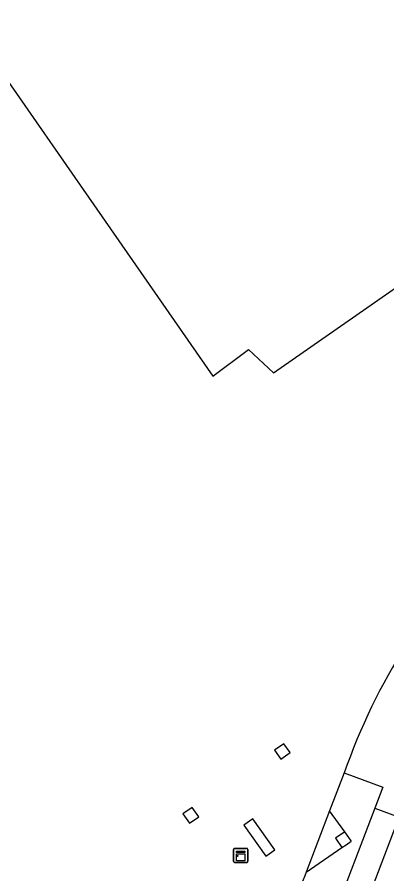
# Model space of a CAD drawing. Extents: x 156651 to 158072, y 387631 to 388990.
# Drawn here: x 157296 to 157322.2, y 387872.4 to 387932.8 of the extents above; entities that cross this region are included whole.
import ezdxf

# ---------------------------------------------------------------- set-up
doc = ezdxf.new("R2010")
doc.units = 0
for name, color, linetype in [('IMGEO_Groenvoorziening', 7, 'Continuous'), ('IMGEO_Hoogspanningsmast', 7, 'Continuous'), ('IMGEO_Kast', 7, 'Continuous'), ('IMGEO_Lage_trafo', 7, 'Continuous'), ('IMGEO_Pand', 7, 'Continuous'), ('IMGEO_Voetpad_open', 7, 'Continuous')]:
    doc.layers.add(name, color=color, linetype=linetype)

msp = doc.modelspace()

# ---------------------------------------------------------------- linework, layer by layer
at = {"layer": 'IMGEO_Groenvoorziening'}
for points in [[(157319.146, 387879.497), (157318.12, 387876.83)], [(157318.12, 387876.83), (157316.457, 387872.505)], [(157319.182, 387875.334), (157318.12, 387876.83)], [(157316.457, 387872.505), (157318.98, 387874.229)], [(157316.457, 387872.505), (157316.357, 387872.245), (157316.243, 387871.95), (157301.725, 387834.199), (157297.308, 387822.715)]]:
    msp.add_lwpolyline(points, dxfattribs=at)
at = {"layer": 'IMGEO_Hoogspanningsmast'}
for points in [[(157314.235, 387881.096), (157314.662, 387880.478), (157315.32, 387880.933), (157314.893, 387881.551), (157314.235, 387881.096)], [(157308.413, 387877.068), (157307.755, 387876.613), (157308.21, 387875.955), (157308.868, 387876.41), (157308.413, 387877.068)], [(157319.182, 387875.334), (157318.532, 387874.885), (157318.98, 387874.229)], [(157318.98, 387874.229), (157318.989, 387874.235), (157319.275, 387874.43), (157319.645, 387874.682), (157319.636, 387874.694), (157319.469, 387874.93), (157319.182, 387875.334)]]:
    msp.add_lwpolyline(points, dxfattribs=at)
at = {"layer": 'IMGEO_Kast'}
for p, q in [((157311.334, 387873.251), (157311.334, 387874.092)), ((157311.334, 387874.092), (157311.334, 387873.251)), ((157311.409, 387874.176), (157312.25, 387874.176)), ((157312.25, 387874.176), (157311.409, 387874.176)), ((157312.334, 387874.101), (157312.334, 387873.26)), ((157312.334, 387873.26), (157312.334, 387874.101)), ((157312.259, 387873.176), (157311.418, 387873.176)), ((157311.418, 387873.176), (157312.259, 387873.176))]:
    msp.add_line(p, q, dxfattribs=at)
for points in [[(157311.529, 387873.966), (157312.129, 387873.966), (157312.129, 387873.881), (157311.529, 387873.881), (157311.529, 387873.966)], [(157311.529, 387873.791), (157312.129, 387873.791), (157312.129, 387873.302), (157311.529, 387873.302), (157311.529, 387873.791)]]:
    msp.add_lwpolyline(points, dxfattribs=at)
msp.add_circle((157311.613, 387873.64), 0.0377, dxfattribs=at)
for centre, start, end in [((157311.412, 387874.098), 92.4484, 184.28452), ((157311.412, 387874.098), 92.4484, 184.28452), ((157312.256, 387874.098), 2.4484, 94.28452), ((157312.256, 387874.098), 2.4484, 94.28452), ((157311.412, 387873.254), 182.4484, 274.28452), ((157311.412, 387873.254), 182.4484, 274.28452), ((157312.256, 387873.254), 272.4484, 4.28452), ((157312.256, 387873.254), 272.4484, 4.28452)]:
    msp.add_arc(centre, 0.0779, start, end, dxfattribs=at)
at = {"layer": 'IMGEO_Lage_trafo'}
msp.add_lwpolyline([(157313.614, 387873.625), (157314.237, 387874.064), (157312.689, 387876.259), (157312.066, 387875.82), (157313.614, 387873.625)], dxfattribs=at)
at = {"layer": 'IMGEO_Pand'}
msp.add_lwpolyline([(157260.917, 387977.877), (157262.615, 387975.435), (157309.858, 387907.487), (157312.379, 387909.37), (157314.148, 387907.716), (157335.557, 387922.605), (157328.033, 387933.28), (157335.643, 387938.575), (157332.788, 387942.681), (157309.365, 387976.369)], dxfattribs=at)
at = {"layer": 'IMGEO_Voetpad_open'}
for points in [[(157319.146, 387879.497), (157321.887, 387878.493), (157321.311, 387877.002)], [(157321.311, 387877.002), (157318.27, 387869.05), (157302.827, 387828.666), (157300.513, 387822.799)], [(157321.311, 387877.002), (157323.038, 387876.37)], [(157302.218, 387822.126), (157304.5, 387827.917), (157319.541, 387867.23), (157323.038, 387876.37)]]:
    msp.add_lwpolyline(points, dxfattribs=at)
msp.add_arc((157360.951, 387864.84), 44.3, 147.62015, 160.67908, dxfattribs=at)

doc.saveas('drawing.dxf')
